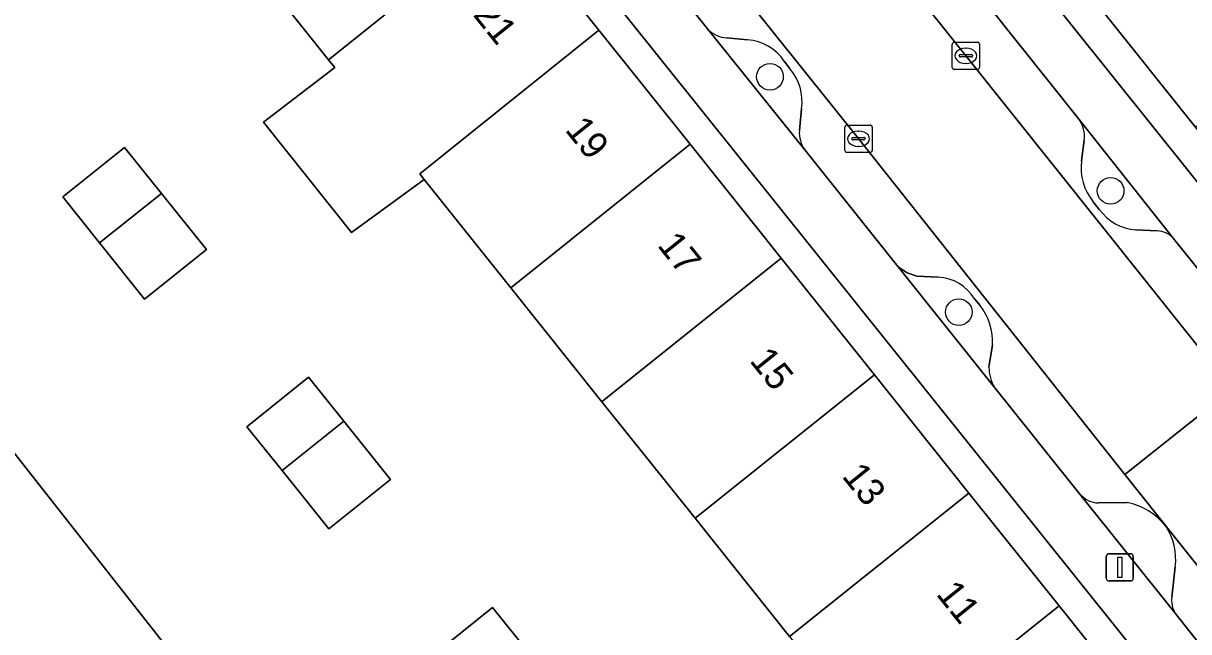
# Model space of a CAD drawing. Extents: x 161771 to 163125, y 382475 to 383179.
# Drawn here: x 162075.22 to 162117.97, y 382918.93 to 382941.24 of the extents above; entities that cross this region are included whole.
import ezdxf

# ---------------------------------------------------------------- set-up
doc = ezdxf.new("R2010")
doc.units = 0
for name, color, linetype in [('IMGEO_Boom', 7, 'Continuous'), ('IMGEO_Erf', 7, 'Continuous'), ('IMGEO_Groenvoorziening', 7, 'Continuous'), ('IMGEO_Kolk', 7, 'Continuous'), ('IMGEO_Lichtmast', 7, 'Continuous'), ('IMGEO_Pand', 7, 'Continuous'), ('IMGEO_Pand_nummerreeks', 7, 'Continuous'), ('IMGEO_Parkeervlak_open', 7, 'Continuous'), ('IMGEO_Rijbaan_lokaal_open', 7, 'Continuous'), ('IMGEO_Voetpad_open', 7, 'Continuous')]:
    doc.layers.add(name, color=color, linetype=linetype)

msp = doc.modelspace()

# ---------------------------------------------------------------- linework, layer by layer
at = {"layer": 'IMGEO_Boom'}
for centre in [(162102.612, 382939.283), (162115.108, 382935.097), (162109.537, 382930.65)]:
    msp.add_circle(centre, 0.489, dxfattribs=at)
at = {"layer": 'IMGEO_Erf'}
for points in [[(162133.454, 382896.443), (162070.869, 382974.514)], [(162135.247, 382916.15), (162131.831, 382920.419), (162128.333, 382924.792), (162125.109, 382928.822), (162121.59, 382933.219), (162118.217, 382937.435), (162114.856, 382941.636), (162111.516, 382945.811), (162108.057, 382950.134), (162104.673, 382954.364), (162101.289, 382958.593), (162097.831, 382962.915), (162096.877, 382962.151), (162143.255, 382904.278)], [(162103.332, 382918.753), (162099.865, 382923.09), (162096.447, 382927.365), (162093.105, 382931.546), (162089.93, 382935.516), (162087.26, 382933.575), (162084.031, 382937.613), (162086.646, 382939.625), (162086.419, 382939.908), (162083.077, 382944.088), (162079.659, 382948.364), (162082.33, 382950.499), (162086.235, 382953.621), (162089.653, 382949.347), (162092.996, 382945.167), (162096.339, 382940.986), (162099.682, 382936.805), (162103.025, 382932.625), (162106.443, 382928.35), (162109.911, 382924.013), (162113.219, 382919.877), (162116.514, 382915.755)], [(162080.232, 382909.173), (162067.762, 382925.08), (162068.029, 382925.285), (162058.849, 382936.704), (162063.523, 382940.462), (162074.525, 382926.332), (162074.329, 382926.182), (162084.884, 382912.762)], [(162090.178, 382918.013), (162092.435, 382919.819), (162093.738, 382918.191)]]:
    msp.add_lwpolyline(points, dxfattribs=at)
for points in [[(162076.672, 382934.875), (162078.935, 382936.688), (162080.285, 382935.003), (162081.936, 382932.942), (162079.672, 382931.128), (162078.02, 382933.192)], [(162083.424, 382926.448), (162085.687, 382928.261), (162086.979, 382926.648), (162088.688, 382924.514), (162086.427, 382922.702), (162084.715, 382924.837)]]:
    msp.add_lwpolyline(points, close=True, dxfattribs=at)
at = {"layer": 'IMGEO_Groenvoorziening'}
for points in [[(162100.316, 382941.041), (162103.886, 382936.605)], [(162101.791, 382940.633), (162101.015, 382940.709)], [(162103.328, 382939.596), (162103.132, 382939.86)], [(162103.689, 382937.308), (162103.767, 382938.106)], [(162117.4, 382933.368), (162113.949, 382937.714)], [(162114.141, 382936.961), (162114.037, 382936.195)], [(162114.469, 382934.696), (162114.693, 382934.42)], [(162116.034, 382933.668), (162116.82, 382933.629)], [(162108.783, 382931.931), (162108.003, 382931.975), (162107.639, 382932.09), (162107.319, 382932.31), (162110.861, 382927.877)], [(162110.322, 382930.889), (162110.112, 382931.139)], [(162110.644, 382928.628), (162110.779, 382929.445)], [(162113.979, 382923.976), (162117.481, 382919.612)], [(162115.714, 382923.667), (162114.661, 382923.651)], [(162117.35, 382920.201), (162117.479, 382921.311)]]:
    msp.add_lwpolyline(points, dxfattribs=at)
for centre, radius, start, end in [((162101.063, 382941.711), 1.003, 221.9117, 267.2762), ((162101.657, 382938.851), 1.787, 34.3706, 85.7081), ((162101.964, 382938.384), 1.825, 351.2228, 41.6104), ((162113.066, 382937.088), 1.082, 353.2643, 35.3446), ((162104.78, 382937.235), 1.094, 176.1596, 215.1491), ((162116.038, 382935.96), 2.014, 173.2957, 218.8574), ((162116.156, 382935.458), 1.794, 215.3465, 266.0882), ((162116.787, 382932.78), 0.849, 43.7834, 87.7611), ((162108.715, 382930.306), 1.626, 30.8039, 87.6116), ((162108.588, 382929.546), 2.193, 357.3635, 37.7598), ((162111.992, 382928.611), 1.348, 179.2644, 212.9687), ((162114.715, 382924.642), 0.992, 222.1477, 266.893), ((162115.262, 382921.338), 2.372, 38.0748, 79.0268), ((162115.276, 382921.581), 2.219, 353.0143, 33.3509), ((162118.216, 382920.085), 0.874, 172.3375, 212.7407)]:
    msp.add_arc(centre, radius, start, end, dxfattribs=at)
at = {"layer": 'IMGEO_Kolk'}
for p, q in [((162109.297, 382939.626), (162109.297, 382940.478)), ((162109.372, 382940.552), (162110.224, 382940.552)), ((162109.785, 382940.332), (162109.81, 382940.332)), ((162110.298, 382940.478), (162110.298, 382939.626)), ((162109.556, 382940.046), (162109.556, 382940.058)), ((162109.994, 382940.009), (162109.596, 382940.009)), ((162109.599, 382940.095), (162109.997, 382940.095)), ((162110.04, 382940.058), (162110.04, 382940.046)), ((162110.224, 382939.552), (162109.372, 382939.552)), ((162109.808, 382939.772), (162109.783, 382939.772)), ((162105.359, 382936.584), (162105.359, 382937.436)), ((162105.434, 382937.51), (162106.286, 382937.51)), ((162106.36, 382937.436), (162106.36, 382936.584)), ((162105.618, 382937.004), (162105.618, 382937.016)), ((162106.056, 382936.967), (162105.658, 382936.967)), ((162105.661, 382937.053), (162106.059, 382937.053)), ((162105.847, 382937.29), (162105.872, 382937.29)), ((162106.102, 382937.016), (162106.102, 382937.004)), ((162106.286, 382936.51), (162105.434, 382936.51)), ((162105.87, 382936.73), (162105.845, 382936.73))]:
    msp.add_line(p, q, dxfattribs=at)
for points in [[(162109.297, 382939.626), (162109.297, 382940.478)], [(162109.372, 382940.552), (162110.224, 382940.552)], [(162110.298, 382940.478), (162110.298, 382939.626)], [(162110.224, 382939.552), (162109.372, 382939.552)], [(162105.359, 382936.584), (162105.359, 382937.436)], [(162105.434, 382937.51), (162106.286, 382937.51)], [(162106.36, 382937.436), (162106.36, 382936.584)], [(162106.286, 382936.51), (162105.434, 382936.51)]]:
    msp.add_lwpolyline(points, dxfattribs=at)
for centre, radius, start, end in [((162109.374, 382940.476), 0.0765, 91.552, 178.448), ((162109.374, 382940.476), 0.0765, 91.552, 178.448), ((162110.222, 382940.476), 0.0765, 1.552, 88.448), ((162110.222, 382940.476), 0.0765, 1.552, 88.448), ((162109.596, 382940.055), 0.0403, 85.8775, 175.7526), ((162109.593, 382940.045), 0.0366, 178.938, 274.7102), ((162109.997, 382940.052), 0.043, 264.8664, 352.4533), ((162110.001, 382940.057), 0.0386, 1.7309, 96.639), ((162109.374, 382939.628), 0.0765, 181.552, 268.448), ((162109.374, 382939.628), 0.0765, 181.552, 268.448), ((162110.222, 382939.628), 0.0765, 271.552, 358.448), ((162110.222, 382939.628), 0.0765, 271.552, 358.448), ((162105.436, 382937.434), 0.0765, 91.552, 178.448), ((162105.436, 382937.434), 0.0765, 91.552, 178.448), ((162106.284, 382937.434), 0.0765, 1.552, 88.448), ((162106.284, 382937.434), 0.0765, 1.552, 88.448), ((162105.658, 382937.013), 0.0403, 85.8775, 175.7526), ((162105.655, 382937.003), 0.0366, 178.938, 274.7102), ((162106.059, 382937.01), 0.043, 264.8664, 352.4533), ((162106.063, 382937.015), 0.0386, 1.7309, 96.639), ((162105.436, 382936.586), 0.0765, 181.552, 268.448), ((162105.436, 382936.586), 0.0765, 181.552, 268.448), ((162106.284, 382936.586), 0.0765, 271.552, 358.448), ((162106.284, 382936.586), 0.0765, 271.552, 358.448)]:
    msp.add_arc(centre, radius, start, end, dxfattribs=at)
for centre, major_axis, ratio, start_param, end_param in [((162109.784, 382940.052), (-0.387, 0.002), 0.722429, 4.712389, 7.853982), ((162109.809, 382940.052), (-0.39, 0.002), 0.717154, 1.570796, 4.712389), ((162105.846, 382937.01), (-0.387, 0.002), 0.722429, 4.712389, 7.853982), ((162105.871, 382937.01), (-0.39, 0.002), 0.717154, 1.570796, 4.712389)]:
    msp.add_ellipse(centre, major_axis=major_axis, ratio=ratio, start_param=start_param, end_param=end_param, dxfattribs=at)
at = {"layer": 'IMGEO_Lichtmast'}
for p, q in [((162114.95, 382920.889), (162114.95, 382921.689)), ((162114.95, 382921.689), (162114.95, 382920.889)), ((162115.05, 382921.789), (162115.84, 382921.789)), ((162115.84, 382921.789), (162115.05, 382921.789)), ((162115.94, 382921.689), (162115.94, 382920.889)), ((162115.94, 382920.889), (162115.94, 382921.689)), ((162115.84, 382920.789), (162115.05, 382920.789)), ((162115.05, 382920.789), (162115.84, 382920.789))]:
    msp.add_line(p, q, dxfattribs=at)
msp.add_lwpolyline([(162115.37, 382921.664), (162115.52, 382921.664), (162115.52, 382920.914), (162115.37, 382920.914), (162115.37, 382921.664)], dxfattribs=at)
for centre, start, end in [((162115.05, 382921.689), 90, 180), ((162115.05, 382921.689), 90, 180), ((162115.84, 382921.689), 0, 90), ((162115.84, 382921.689), 360, 90), ((162115.05, 382920.889), 180, 270), ((162115.05, 382920.889), 180, 270), ((162115.84, 382920.889), 270, 0), ((162115.84, 382920.889), 270, 0)]:
    msp.add_arc(centre, 0.1, start, end, dxfattribs=at)
at = {"layer": 'IMGEO_Pand'}
for points in [[(162083.077, 382944.088), (162086.419, 382939.908), (162092.996, 382945.167), (162089.653, 382949.347)], [(162118.217, 382937.435), (162124.59, 382942.534), (162121.2, 382946.713), (162114.856, 382941.636)], [(162096.339, 382940.986), (162092.996, 382945.167), (162086.419, 382939.908), (162086.646, 382939.625), (162084.031, 382937.613), (162087.26, 382933.575), (162089.93, 382935.516), (162089.762, 382935.726)], [(162099.682, 382936.805), (162096.339, 382940.986), (162089.762, 382935.726), (162089.93, 382935.516), (162093.105, 382931.546)], [(162074.329, 382926.182), (162074.525, 382926.332), (162063.523, 382940.462), (162058.849, 382936.704), (162068.029, 382925.285), (162067.762, 382925.08), (162080.232, 382909.173), (162080.246, 382909.155), (162080.526, 382909.373), (162081.781, 382910.349), (162084.884, 382912.762)], [(162078.02, 382933.192), (162080.285, 382935.003), (162078.935, 382936.688), (162076.672, 382934.875)], [(162096.447, 382927.365), (162096.527, 382927.429), (162103.025, 382932.625), (162099.682, 382936.805), (162093.105, 382931.546)], [(162078.02, 382933.192), (162079.672, 382931.128), (162081.936, 382932.942), (162080.285, 382935.003)], [(162096.447, 382927.365), (162099.865, 382923.09), (162106.443, 382928.35), (162103.025, 382932.625), (162096.527, 382927.429)], [(162099.865, 382923.09), (162103.332, 382918.753), (162109.911, 382924.013), (162106.443, 382928.35)], [(162084.715, 382924.837), (162086.979, 382926.648), (162085.687, 382928.261), (162083.424, 382926.448)], [(162084.715, 382924.837), (162086.427, 382922.702), (162088.688, 382924.514), (162086.979, 382926.648)], [(162109.911, 382924.013), (162103.332, 382918.753), (162106.639, 382914.616), (162113.219, 382919.877)], [(162093.738, 382918.191), (162092.435, 382919.819), (162090.178, 382918.013), (162090.843, 382917.182), (162091.057, 382916.916), (162091.482, 382916.387)], [(162109.935, 382910.493), (162116.514, 382915.755), (162113.219, 382919.877), (162106.639, 382914.616)]]:
    msp.add_lwpolyline(points, close=True, dxfattribs=at)
at = {"layer": 'IMGEO_Parkeervlak_open'}
for points in [[(162093.61, 382961.455), (162093.815, 382962.38), (162093.77, 382962.818), (162093.596, 382963.187), (162079.124, 382981.195), (162077.729, 382980.054), (162078.737, 382978.916), (162082.043, 382974.428), (162092.505, 382961.71), (162095.538, 382957.905), (162096.482, 382956.694), (162109.857, 382939.975), (162119.562, 382927.825), (162122.601, 382924.093), (162122.694, 382923.973), (162123.703, 382922.674), (162137.054, 382905.998), (162139.34, 382903.102), (162140.307, 382901.917), (162141.717, 382903.048), (162130.917, 382916.483)], [(162124.165, 382911.199), (162134.109, 382898.871), (162133.924, 382898.728), (162134.86, 382897.546), (162136.406, 382898.79), (162133.002, 382902.97), (162119.914, 382919.373), (162118.699, 382920.849), (162115.63, 382924.69), (162105.843, 382937.034), (162092.723, 382953.402), (162091.583, 382954.731), (162088.546, 382958.539), (162073.842, 382976.876), (162072.439, 382975.73), (162086.885, 382957.787)], [(162097.168, 382944.986), (162100.316, 382941.041)], [(162113.949, 382937.714), (162110.564, 382941.959)], [(162101.015, 382940.709), (162101.791, 382940.633)], [(162103.132, 382939.86), (162103.328, 382939.596)], [(162103.767, 382938.106), (162103.689, 382937.308)], [(162114.037, 382936.195), (162114.141, 382936.961)], [(162103.886, 382936.605), (162107.319, 382932.31), (162107.639, 382932.09), (162108.003, 382931.975), (162108.783, 382931.931)], [(162114.693, 382934.42), (162114.469, 382934.696)], [(162116.82, 382933.629), (162116.034, 382933.668)], [(162120.641, 382929.343), (162117.4, 382933.368)], [(162110.112, 382931.139), (162110.322, 382930.889)], [(162110.779, 382929.445), (162110.644, 382928.628)], [(162110.861, 382927.877), (162113.979, 382923.976)], [(162114.661, 382923.651), (162115.714, 382923.667)], [(162117.479, 382921.311), (162117.35, 382920.201)], [(162117.481, 382919.612), (162120.69, 382915.541)]]:
    msp.add_lwpolyline(points, dxfattribs=at)
for centre, radius, start, end in [((162101.063, 382941.711), 1.003, 221.9117, 267.2762), ((162101.657, 382938.851), 1.787, 34.3706, 85.7081), ((162101.964, 382938.384), 1.825, 351.2228, 41.6104), ((162113.066, 382937.088), 1.082, 353.2643, 35.3446), ((162104.78, 382937.235), 1.094, 176.1596, 215.1491), ((162116.038, 382935.96), 2.014, 173.2957, 218.8574), ((162116.156, 382935.458), 1.794, 215.3465, 266.0882), ((162116.787, 382932.78), 0.849, 43.7834, 87.7611), ((162108.715, 382930.306), 1.626, 30.8039, 87.6116), ((162108.588, 382929.546), 2.193, 357.3635, 37.7598), ((162111.992, 382928.611), 1.348, 179.2644, 212.9687), ((162114.715, 382924.642), 0.992, 222.1477, 266.893), ((162115.262, 382921.338), 2.372, 38.0748, 79.0268), ((162115.276, 382921.581), 2.219, 353.0143, 33.3509), ((162118.216, 382920.085), 0.874, 172.3375, 212.7407)]:
    msp.add_arc(centre, radius, start, end, dxfattribs=at)
at = {"layer": 'IMGEO_Rijbaan_lokaal_open'}
for points in [[(162115.63, 382924.69), (162119.562, 382927.825), (162109.857, 382939.975), (162096.482, 382956.694), (162095.538, 382957.905), (162091.583, 382954.731), (162092.723, 382953.402), (162105.843, 382937.034)], [(162115.63, 382924.69), (162118.699, 382920.849), (162122.694, 382923.973), (162122.601, 382924.093), (162119.562, 382927.825)]]:
    msp.add_lwpolyline(points, close=True, dxfattribs=at)
at = {"layer": 'IMGEO_Voetpad_open'}
for points in [[(162096.877, 382962.151), (162095.925, 382963.339), (162080.629, 382982.426), (162079.124, 382981.195), (162093.596, 382963.187), (162097.145, 382958.713), (162100.29, 382954.805), (162103.84, 382950.349), (162106.975, 382946.425), (162110.564, 382941.959), (162113.949, 382937.714), (162117.4, 382933.368), (162120.641, 382929.343), (162124.209, 382924.889), (162127.356, 382920.977), (162130.917, 382916.483), (162141.717, 382903.048), (162143.255, 382904.278)], [(162133.924, 382898.728), (162134.109, 382898.871), (162124.165, 382911.199), (162120.69, 382915.541), (162117.481, 382919.612), (162113.979, 382923.976), (162110.861, 382927.877), (162107.319, 382932.31), (162103.886, 382936.605), (162100.316, 382941.041), (162097.168, 382944.986), (162093.588, 382949.417), (162090.481, 382953.329), (162086.885, 382957.787), (162072.439, 382975.73), (162070.869, 382974.514), (162133.454, 382896.443), (162134.86, 382897.546)]]:
    msp.add_lwpolyline(points, close=True, dxfattribs=at)

# ---------------------------------------------------------------- texts
at = {"layer": 'IMGEO_Pand_nummerreeks'}
for s, rotation, p in [('21', 308.6458, (162091.693, 382941.545)), ('19', 308.6458, (162095.065, 382937.328)), ('17', 308.6478, (162098.451, 382933.093)), ('15', 308.6478, (162101.837, 382928.859)), ('13', 308.6478, (162105.223, 382924.624)), ('11', 308.6478, (162108.679, 382920.301))]:
    msp.add_text(s, height=1, rotation=rotation, dxfattribs=at).set_placement(p)

doc.saveas('drawing.dxf')
